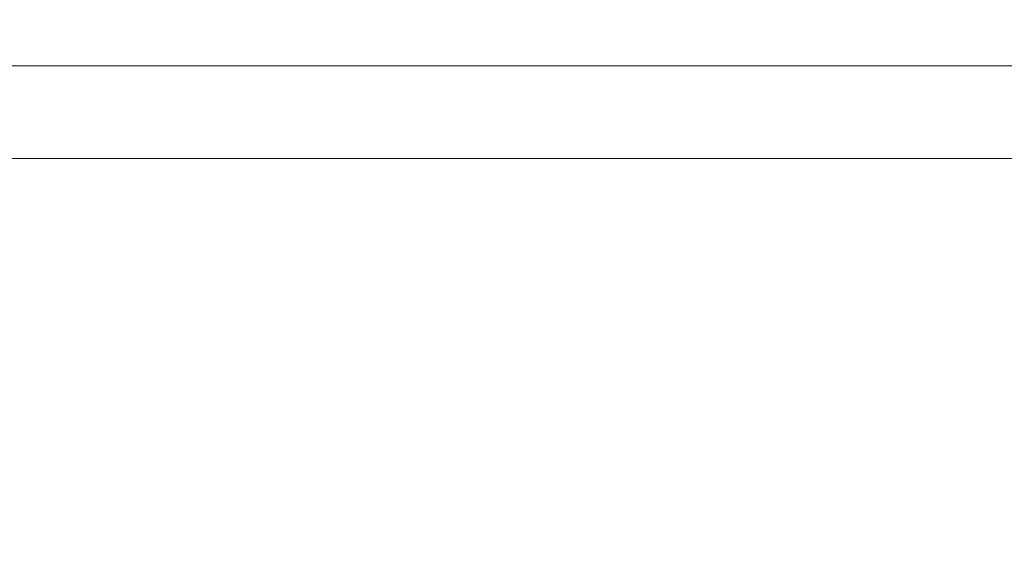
# Model space of a CAD drawing. Extents: x 4615668 to 9294084, y 5325188 to 10688993.
# Tile 553 of 656: x 4647232 to 4647871, y 5337074 to 5337427. Entities that reach past the tile are written whole.
import ezdxf

# ---------------------------------------------------------------- set-up
doc = ezdxf.new("R2010")
doc.units = 0
doc.header["$MEASUREMENT"] = 0
doc.layers.add('hatch', color=253, linetype='Continuous', lineweight=0)

msp = doc.modelspace()

# ---------------------------------------------------------------- linework, layer by layer
at = {"layer": 'hatch', "color": 252}
for points in [[(4645711.587, 5337397.245), (4649911.587, 5337397.245), (4649911.587, 5340345.245), (4645711.587, 5340345.245)], [(4645711.587, 5337397.245), (4649911.587, 5337397.245), (4649911.587, 5340345.245), (4645711.587, 5340345.245)], [(4645711.587, 5334449.245), (4649911.587, 5334449.245), (4649911.587, 5337397.245), (4645711.587, 5337397.245)], [(4645711.587, 5334449.245), (4649911.587, 5334449.245), (4649911.587, 5337397.245), (4645711.587, 5337397.245)], [(4646031.587, 5337337.245), (4649851.587, 5337337.245), (4649851.587, 5334509.245), (4646031.587, 5334509.245)]]:
    msp.add_lwpolyline(points, close=True, dxfattribs=at)

doc.saveas('drawing.dxf')
